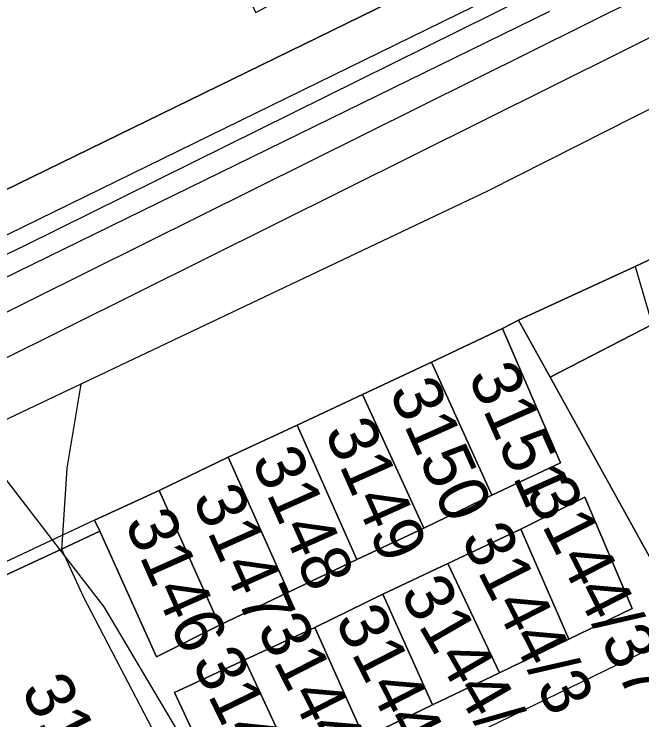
# Model space of a CAD drawing. Extents: x -264070 to -262271, y -1238894 to -1238141.
# Drawn here: x -263029.3 to -263003.92, y -1238439.24 to -1238410.72 of the extents above; entities that cross this region are included whole.
import ezdxf

# ---------------------------------------------------------------- set-up
doc = ezdxf.new("R2010")
doc.units = 0
for name, color, linetype in [('body_kn', 7, 'Continuous'), ('kladpar_druhypozemkov', 7, 'Continuous'), ('kladpar_hranice', 7, 'Continuous'), ('kladpar_parcelnecisla', 7, 'Continuous'), ('kladpar_plochy', 7, 'Continuous'), ('tarchy_linie', 7, 'Continuous'), ('zappar_hrandruhpozemk', 7, 'Continuous')]:
    doc.layers.add(name, color=color, linetype=linetype)

msp = doc.modelspace()

# ---------------------------------------------------------------- linework, layer by layer
at = {"layer": 'body_kn'}
for p, q in [((-263010.16, -1238417.88), (-263010.16, -1238417.88)), ((-263028.88, -1238420.08), (-263028.88, -1238420.08)), ((-263004.19, -1238420.92), (-263004.19, -1238420.92)), ((-263004.19, -1238420.92), (-263004.19, -1238420.92)), ((-263008.91, -1238423.09), (-263008.91, -1238423.09)), ((-263009.55, -1238423.42), (-263009.55, -1238423.42)), ((-263012.43, -1238424.79), (-263012.43, -1238424.79)), ((-263012.43, -1238424.79), (-263012.43, -1238424.79)), ((-263007.63, -1238425.39), (-263007.63, -1238425.39)), ((-263026.6, -1238425.67), (-263026.6, -1238425.67)), ((-263026.6, -1238425.67), (-263026.6, -1238425.67)), ((-263015.21, -1238426.1), (-263015.21, -1238426.1)), ((-263015.21, -1238426.1), (-263015.21, -1238426.1)), ((-263017.86, -1238427.33), (-263017.86, -1238427.33)), ((-263017.86, -1238427.33), (-263017.86, -1238427.33)), ((-263020.65, -1238428.63), (-263020.65, -1238428.63)), ((-263020.65, -1238428.63), (-263020.65, -1238428.63)), ((-263007.21, -1238428.85), (-263007.21, -1238428.85)), ((-263007.21, -1238428.85), (-263007.21, -1238428.85)), ((-263027.17, -1238429.07), (-263027.17, -1238429.07)), ((-263023.43, -1238429.98), (-263023.43, -1238429.98)), ((-263023.43, -1238429.98), (-263023.43, -1238429.98)), ((-263009.99, -1238430.16), (-263009.99, -1238430.16)), ((-263006.22, -1238430.24), (-263006.22, -1238430.24)), ((-263026.05, -1238431.17), (-263026.05, -1238431.17)), ((-263026.05, -1238431.17), (-263026.05, -1238431.17)), ((-263012.73, -1238431.5), (-263012.73, -1238431.5)), ((-263008.82, -1238431.53), (-263008.82, -1238431.53)), ((-263008.82, -1238431.53), (-263008.82, -1238431.53)), ((-263027.35, -1238431.78), (-263027.35, -1238431.78)), ((-263025.84, -1238431.62), (-263025.84, -1238431.62)), ((-263025.84, -1238431.62), (-263025.84, -1238431.62)), ((-263027.76, -1238431.97), (-263027.76, -1238431.97)), ((-263027.45, -1238432.37), (-263027.45, -1238432.37)), ((-263027.39, -1238432.34), (-263027.39, -1238432.34)), ((-263027.39, -1238432.34), (-263027.39, -1238432.34)), ((-263027.27, -1238432.6), (-263027.27, -1238432.6)), ((-263015.45, -1238432.76), (-263015.45, -1238432.76)), ((-263011.77, -1238432.92), (-263011.77, -1238432.92)), ((-263018.21, -1238434.08), (-263018.21, -1238434.08)), ((-263014.39, -1238434.16), (-263014.39, -1238434.16)), ((-263014.39, -1238434.16), (-263014.39, -1238434.16)), ((-263026.49, -1238434.28), (-263026.49, -1238434.28)), ((-263025.67, -1238434.67), (-263025.67, -1238434.67)), ((-263004.31, -1238434.74), (-263004.31, -1238434.74)), ((-263004.31, -1238434.74), (-263004.31, -1238434.74)), ((-263020.99, -1238435.42), (-263020.99, -1238435.42)), ((-263017.14, -1238435.51), (-263017.14, -1238435.51)), ((-263006.88, -1238435.98), (-263006.88, -1238435.98)), ((-263023.54, -1238436.69), (-263023.54, -1238436.69)), ((-263019.97, -1238436.82), (-263019.97, -1238436.82)), ((-263009.68, -1238437.34), (-263009.68, -1238437.34)), ((-263009.68, -1238437.34), (-263009.68, -1238437.34)), ((-263022.81, -1238438.14), (-263022.81, -1238438.14)), ((-263012.39, -1238438.63), (-263012.39, -1238438.63))]:
    msp.add_line(p, q, dxfattribs=at)
at = {"layer": 'kladpar_druhypozemkov'}
for p, q in [((-263008.98, -1238426.15), (-263008.98, -1238426.15)), ((-263011.78, -1238427.54), (-263011.78, -1238427.54)), ((-263014.42, -1238428.79), (-263014.42, -1238428.79)), ((-263017.21, -1238430.56), (-263017.21, -1238430.56)), ((-263020.08, -1238431.36), (-263020.08, -1238431.36)), ((-263006, -1238432.4), (-263006, -1238432.4)), ((-263022.73, -1238432.61), (-263022.73, -1238432.61)), ((-263007.9, -1238434.86), (-263007.9, -1238434.86)), ((-263010.7, -1238436.21), (-263010.7, -1238436.21)), ((-263013.34, -1238437.51), (-263013.34, -1238437.51)), ((-263016.11, -1238438.97), (-263016.11, -1238438.97))]:
    msp.add_line(p, q, dxfattribs=at)
at = {"layer": 'kladpar_hranice'}
for points in [[(-263030.56, -1238389.91), (-263026.36, -1238397.77), (-263019.53, -1238410.66), (-263010.63, -1238405.87), (-263010.94, -1238405.28), (-263017.41, -1238392.97), (-263021.03, -1238386.07), (-263020.34, -1238385.68), (-263019.21, -1238385.14), (-263017.59, -1238384.34), (-263005.59, -1238406.03), (-263007.65, -1238407.04), (-263009.51, -1238407.99), (-263032.6, -1238419.26)], [(-263032.6, -1238419.26), (-263009.51, -1238407.99), (-263007.65, -1238407.04), (-263005.59, -1238406.03), (-263004.5, -1238408.01), (-263003.86, -1238409.27), (-263001.79, -1238413.64), (-263000.77, -1238415.75), (-262999.43, -1238418.67), (-263004.19, -1238420.92), (-263008.91, -1238423.09), (-263009.55, -1238423.42), (-263012.43, -1238424.79), (-263015.21, -1238426.1), (-263017.86, -1238427.33), (-263020.65, -1238428.63), (-263023.43, -1238429.98), (-263026.05, -1238431.17), (-263025.84, -1238431.62), (-263027.39, -1238432.34), (-263032, -1238434.48)], [(-262999.43, -1238418.67), (-262997.18, -1238423.21), (-262995.24, -1238427.1), (-262996.19, -1238427.56), (-262996.91, -1238425.79), (-263001.45, -1238427.72), (-263002.41, -1238425.61), (-263003.51, -1238423.26), (-263007.63, -1238425.39), (-263008.91, -1238423.09), (-263004.19, -1238420.92), (-262999.43, -1238418.67)], [(-262996.91, -1238425.79), (-262996.19, -1238427.56), (-262995.24, -1238427.1), (-262989.78, -1238424.56), (-262988.52, -1238423.98), (-262988.12, -1238424.8), (-262977.77, -1238419.82), (-262976.8, -1238421.88), (-262977.62, -1238422.31), (-262982.86, -1238424.92), (-263001.23, -1238434.08), (-263002.5, -1238434.68), (-263007.63, -1238425.39), (-263003.51, -1238423.26), (-263002.41, -1238425.61), (-263001.45, -1238427.72), (-262996.91, -1238425.79)], [(-263025.84, -1238431.62), (-263023.54, -1238436.69), (-263020.99, -1238435.42), (-263018.21, -1238434.08), (-263015.45, -1238432.76), (-263012.73, -1238431.5), (-263009.99, -1238430.16), (-263007.21, -1238428.85), (-263009.55, -1238423.42), (-263008.91, -1238423.09), (-263007.63, -1238425.39), (-263002.5, -1238434.68), (-263001.23, -1238434.08), (-262982.86, -1238424.92), (-262981.58, -1238427.44), (-262980.28, -1238430.15), (-262979.01, -1238432.82), (-262977.72, -1238435.51)], [(-263007.21, -1238428.85), (-263009.99, -1238430.16), (-263012.43, -1238424.79), (-263009.55, -1238423.42), (-263007.21, -1238428.85)], [(-263012.43, -1238424.79), (-263009.99, -1238430.16), (-263012.73, -1238431.5), (-263015.21, -1238426.1), (-263012.43, -1238424.79)], [(-263015.21, -1238426.1), (-263012.73, -1238431.5), (-263015.45, -1238432.76), (-263017.86, -1238427.33), (-263015.21, -1238426.1)], [(-263017.86, -1238427.33), (-263015.45, -1238432.76), (-263018.21, -1238434.08), (-263020.65, -1238428.63), (-263017.86, -1238427.33)], [(-263020.65, -1238428.63), (-263018.21, -1238434.08), (-263020.99, -1238435.42), (-263023.43, -1238429.98), (-263020.65, -1238428.63)], [(-263023.43, -1238429.98), (-263020.99, -1238435.42), (-263023.54, -1238436.69), (-263025.84, -1238431.62), (-263026.05, -1238431.17), (-263023.43, -1238429.98)], [(-263015.15, -1238439.97), (-263012.39, -1238438.63), (-263009.68, -1238437.34), (-263006.88, -1238435.98), (-263004.31, -1238434.74), (-263006.22, -1238430.24), (-263008.82, -1238431.53), (-263011.77, -1238432.92), (-263014.39, -1238434.16), (-263017.14, -1238435.51), (-263019.97, -1238436.82), (-263022.81, -1238438.14), (-263020.68, -1238442.69), (-263020.29, -1238442.49), (-263017.9, -1238441.28), (-263015.15, -1238439.97)], [(-263004.31, -1238434.74), (-263006.88, -1238435.98), (-263008.82, -1238431.53), (-263006.22, -1238430.24), (-263004.31, -1238434.74)], [(-263008.82, -1238431.53), (-263006.88, -1238435.98), (-263009.68, -1238437.34), (-263011.77, -1238432.92), (-263008.82, -1238431.53)], [(-263032.65, -1238434.78), (-263032, -1238434.48), (-263027.39, -1238432.34), (-263025.84, -1238431.62)], [(-263009.68, -1238437.34), (-263012.39, -1238438.63), (-263014.39, -1238434.16), (-263011.77, -1238432.92), (-263009.68, -1238437.34)], [(-263014.39, -1238434.16), (-263012.39, -1238438.63), (-263015.15, -1238439.97), (-263017.14, -1238435.51), (-263014.39, -1238434.16)], [(-263015.15, -1238439.97), (-263017.9, -1238441.28), (-263019.97, -1238436.82), (-263017.14, -1238435.51), (-263015.15, -1238439.97)], [(-263017.9, -1238441.28), (-263020.29, -1238442.49), (-263020.68, -1238442.69), (-263022.81, -1238438.14), (-263019.97, -1238436.82), (-263017.9, -1238441.28)]]:
    msp.add_lwpolyline(points, dxfattribs=at)
at = {"layer": 'kladpar_plochy'}
for p, q in [((-263009.55, -1238423.42), (-263008.91, -1238423.09)), ((-263008.91, -1238423.09), (-263007.63, -1238425.39)), ((-263007.21, -1238428.85), (-263009.55, -1238423.42)), ((-263007.63, -1238425.39), (-263002.5, -1238434.68)), ((-263009.99, -1238430.16), (-263007.21, -1238428.85)), ((-263012.73, -1238431.5), (-263009.99, -1238430.16)), ((-263006.22, -1238430.24), (-263008.82, -1238431.53)), ((-263004.31, -1238434.74), (-263006.22, -1238430.24)), ((-263015.45, -1238432.76), (-263012.73, -1238431.5)), ((-263008.82, -1238431.53), (-263011.77, -1238432.92)), ((-263027.39, -1238432.34), (-263025.84, -1238431.62)), ((-263025.84, -1238431.62), (-263023.54, -1238436.69)), ((-263032, -1238434.48), (-263027.39, -1238432.34)), ((-263018.21, -1238434.08), (-263015.45, -1238432.76)), ((-263011.77, -1238432.92), (-263014.39, -1238434.16)), ((-263020.99, -1238435.42), (-263018.21, -1238434.08)), ((-263014.39, -1238434.16), (-263017.14, -1238435.51)), ((-263006.88, -1238435.98), (-263004.31, -1238434.74)), ((-263023.54, -1238436.69), (-263020.99, -1238435.42)), ((-263017.14, -1238435.51), (-263019.97, -1238436.82)), ((-263009.68, -1238437.34), (-263006.88, -1238435.98)), ((-263019.97, -1238436.82), (-263022.81, -1238438.14)), ((-263012.39, -1238438.63), (-263009.68, -1238437.34)), ((-263022.81, -1238438.14), (-263020.68, -1238442.69)), ((-263015.15, -1238439.97), (-263012.39, -1238438.63))]:
    msp.add_line(p, q, dxfattribs=at)
for points in [[(-263030.56, -1238389.91), (-263026.36, -1238397.77), (-263019.53, -1238410.66), (-263010.63, -1238405.87), (-263010.94, -1238405.28), (-263017.41, -1238392.97), (-263021.03, -1238386.07), (-263020.34, -1238385.68), (-263019.21, -1238385.14), (-263017.59, -1238384.34), (-263005.59, -1238406.03), (-263007.65, -1238407.04), (-263009.51, -1238407.99), (-263032.6, -1238419.26)], [(-263032.6, -1238419.26), (-263009.51, -1238407.99), (-263007.65, -1238407.04), (-263005.59, -1238406.03), (-263004.5, -1238408.01), (-263003.86, -1238409.27), (-263001.79, -1238413.64), (-263000.77, -1238415.75), (-262999.43, -1238418.67), (-263004.19, -1238420.92), (-263008.91, -1238423.09), (-263009.55, -1238423.42), (-263012.43, -1238424.79), (-263015.21, -1238426.1), (-263017.86, -1238427.33), (-263020.65, -1238428.63), (-263023.43, -1238429.98), (-263026.05, -1238431.17), (-263025.84, -1238431.62), (-263027.39, -1238432.34), (-263032, -1238434.48)]]:
    msp.add_lwpolyline(points, dxfattribs=at)
for points in [[(-262999.43, -1238418.67), (-262997.18, -1238423.21), (-262995.24, -1238427.1), (-262996.19, -1238427.56), (-262996.91, -1238425.79), (-263001.45, -1238427.72), (-263002.41, -1238425.61), (-263003.51, -1238423.26), (-263007.63, -1238425.39), (-263008.91, -1238423.09), (-263004.19, -1238420.92)], [(-262996.91, -1238425.79), (-262996.19, -1238427.56), (-262995.24, -1238427.1), (-262989.78, -1238424.56), (-262988.52, -1238423.98), (-262988.12, -1238424.8), (-262977.77, -1238419.82), (-262976.8, -1238421.88), (-262977.62, -1238422.31), (-262982.86, -1238424.92), (-263001.23, -1238434.08), (-263002.5, -1238434.68), (-263007.63, -1238425.39), (-263003.51, -1238423.26), (-263002.41, -1238425.61), (-263001.45, -1238427.72)], [(-263007.21, -1238428.85), (-263009.99, -1238430.16), (-263012.43, -1238424.79), (-263009.55, -1238423.42)], [(-263012.43, -1238424.79), (-263009.99, -1238430.16), (-263012.73, -1238431.5), (-263015.21, -1238426.1)], [(-263015.21, -1238426.1), (-263012.73, -1238431.5), (-263015.45, -1238432.76), (-263017.86, -1238427.33)], [(-263017.86, -1238427.33), (-263015.45, -1238432.76), (-263018.21, -1238434.08), (-263020.65, -1238428.63)], [(-263020.65, -1238428.63), (-263018.21, -1238434.08), (-263020.99, -1238435.42), (-263023.43, -1238429.98)], [(-263023.43, -1238429.98), (-263020.99, -1238435.42), (-263023.54, -1238436.69), (-263025.84, -1238431.62), (-263026.05, -1238431.17)], [(-263004.31, -1238434.74), (-263006.88, -1238435.98), (-263008.82, -1238431.53), (-263006.22, -1238430.24)], [(-263008.82, -1238431.53), (-263006.88, -1238435.98), (-263009.68, -1238437.34), (-263011.77, -1238432.92)], [(-263009.68, -1238437.34), (-263012.39, -1238438.63), (-263014.39, -1238434.16), (-263011.77, -1238432.92)], [(-263014.39, -1238434.16), (-263012.39, -1238438.63), (-263015.15, -1238439.97), (-263017.14, -1238435.51)], [(-263015.15, -1238439.97), (-263017.9, -1238441.28), (-263019.97, -1238436.82), (-263017.14, -1238435.51)], [(-263017.9, -1238441.28), (-263020.29, -1238442.49), (-263020.68, -1238442.69), (-263022.81, -1238438.14), (-263019.97, -1238436.82)]]:
    msp.add_lwpolyline(points, close=True, dxfattribs=at)
at = {"layer": 'tarchy_linie'}
for points in [[(-263195.84, -1238500.35), (-263154.6, -1238480.83), (-263100.64, -1238454.98), (-263102.27, -1238451.99), (-263100.69, -1238451.43), (-263099.54, -1238451.02), (-263098.07, -1238450.5), (-263096.69, -1238453.06), (-263055.88, -1238432.49), (-263006.98, -1238408.57), (-263006.55, -1238409.45), (-263003.37, -1238407.87), (-263001.9, -1238410.83), (-263030.03, -1238424.82), (-263056.57, -1238438.75), (-263096.78, -1238458.79), (-263129, -1238474.01), (-263164.97, -1238491.2), (-263193.48, -1238504.84), (-263194.22, -1238503.36), (-263195.07, -1238501.68), (-263195.42, -1238500.99), (-263195.84, -1238500.35)], [(-263003.98, -1238410.02), (-263030.78, -1238423.35), (-263057.32, -1238437.28), (-263097.5, -1238457.31), (-263129.71, -1238472.52), (-263165.68, -1238489.71), (-263194.22, -1238503.36)], [(-263007.65, -1238410.61), (-263055.2, -1238433.87), (-263097.34, -1238455.11), (-263153.94, -1238482.22), (-263195.07, -1238501.68)], [(-263038.88, -1238420.23), (-263036.25, -1238420.98), (-263036.2, -1238421.05), (-263034.76, -1238422.91), (-263030.91, -1238427.88), (-263027.76, -1238431.97), (-263027.45, -1238432.37), (-263027.27, -1238432.6), (-263025.67, -1238434.67), (-263019.96, -1238444.31), (-263019.61, -1238444.14), (-263003.52, -1238436.33), (-262992.92, -1238457.27)]]:
    msp.add_lwpolyline(points, dxfattribs=at)
at = {"layer": 'zappar_hrandruhpozemk'}
for p, q in [((-263004.5, -1238408.01), (-263028.88, -1238420.08)), ((-263004.19, -1238420.92), (-263003.51, -1238423.26))]:
    msp.add_line(p, q, dxfattribs=at)
for points in [[(-263001.79, -1238413.64), (-263010.16, -1238417.88), (-263026.6, -1238425.67), (-263033.01, -1238428.71), (-263038.64, -1238431.46), (-263079.32, -1238451.28), (-263125.04, -1238473.29)], [(-263028.88, -1238420.08), (-263077.95, -1238443.69), (-263093.27, -1238451.5)], [(-263026.6, -1238425.67), (-263027.17, -1238429.07), (-263027.35, -1238431.78), (-263027.39, -1238432.34)], [(-263026.05, -1238431.17), (-263027.35, -1238431.78), (-263032.2, -1238434.06), (-263065.54, -1238449.71)], [(-263027.39, -1238432.34), (-263026.49, -1238434.28), (-263022.26, -1238442.4)]]:
    msp.add_lwpolyline(points, dxfattribs=at)

# ---------------------------------------------------------------- texts
at = {"layer": 'kladpar_parcelnecisla'}
for s, rotation, p in [('3151', 294, (-263010.969, -1238425.35)), ('3150', 294, (-263014.159, -1238425.967)), ('3149', 294, (-263016.774, -1238427.596)), ('3148', 294, (-263019.723, -1238428.745)), ('3144/37', 297, (-263008.657, -1238430.055)), ('3147', 294, (-263022.114, -1238430.279)), ('3146', 294, (-263024.854, -1238431.266)), ('3144/3', 297, (-263011.26, -1238431.915)), ('3144/4', 300, (-263013.727, -1238434.136)), ('3144/5', 297, (-263016.358, -1238435.227)), ('3144/6', 297, (-263019.513, -1238435.556)), ('3144/7', 296, (-263022.14, -1238436.908)), ('3144/56', 297, (-263029.047, -1238438.025))]:
    msp.add_text(s, height=2, rotation=rotation, dxfattribs=at).set_placement(p)

doc.saveas('drawing.dxf')
